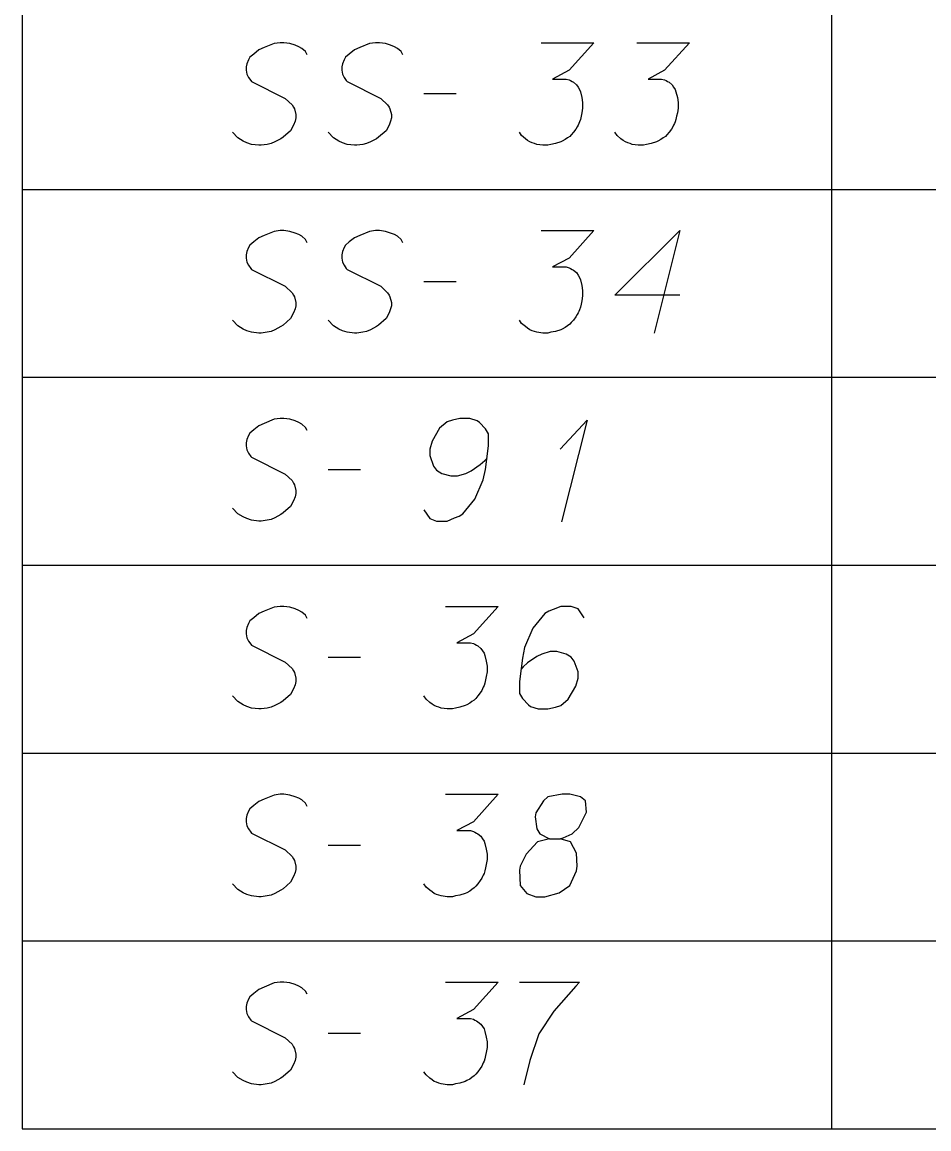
# Model space of a CAD drawing. Extents: x 2074207 to 2076812, y 516372 to 523312.
# Drawn here: x 2076260.6 to 2076303.1, y 519258.4 to 519310.3 of the extents above; entities that cross this region are included whole.
import ezdxf

# ---------------------------------------------------------------- set-up
doc = ezdxf.new("R2010")
doc.units = 0
for name, color, linetype in [('Prop DirtTable_ Soil Test Results - Outline (Major)', 7, 'Continuous'), ('Prop DirtTable_ Soil Test Results - Outline (Minor)', 7, 'Continuous'), ('Prop DirtTable_ Soil Test Results - Tx (Sample Data)', 7, 'Continuous')]:
    doc.layers.add(name, color=color, linetype=linetype)

msp = doc.modelspace()

# ---------------------------------------------------------------- linework, layer by layer
at = {"layer": 'Prop DirtTable_ Soil Test Results - Outline (Major)'}
for p, q in [((2076260.609, 519311.221), (2076260.609, 519302.421)), ((2076260.609, 519302.421), (2076260.609, 519293.621)), ((2076260.609, 519293.621), (2076260.609, 519284.821)), ((2076260.609, 519284.821), (2076260.609, 519276.021)), ((2076260.609, 519276.021), (2076260.609, 519267.221)), ((2076260.609, 519267.221), (2076260.609, 519258.421)), ((2076260.609, 519258.421), (2076811.903, 519258.421))]:
    msp.add_line(p, q, dxfattribs=at)
at = {"layer": 'Prop DirtTable_ Soil Test Results - Outline (Minor)'}
for p, q in [((2076298.546, 519311.221), (2076298.546, 519302.421)), ((2076260.609, 519302.421), (2076811.903, 519302.421)), ((2076260.609, 519302.421), (2076811.903, 519302.421)), ((2076298.546, 519302.421), (2076298.546, 519293.621)), ((2076260.609, 519293.621), (2076811.903, 519293.621)), ((2076260.609, 519293.621), (2076811.903, 519293.621)), ((2076298.546, 519293.621), (2076298.546, 519284.821)), ((2076260.609, 519284.821), (2076811.903, 519284.821)), ((2076260.609, 519284.821), (2076811.903, 519284.821)), ((2076298.546, 519284.821), (2076298.546, 519276.021)), ((2076260.609, 519276.021), (2076811.903, 519276.021)), ((2076260.609, 519276.021), (2076811.903, 519276.021)), ((2076298.546, 519276.021), (2076298.546, 519267.221)), ((2076260.609, 519267.221), (2076811.903, 519267.221)), ((2076260.609, 519267.221), (2076811.903, 519267.221)), ((2076298.546, 519267.221), (2076298.546, 519258.421)), ((2076260.609, 519258.421), (2076811.903, 519258.421))]:
    msp.add_line(p, q, dxfattribs=at)
at = {"layer": 'Prop DirtTable_ Soil Test Results - Tx (Sample Data)'}
for points in [[(2076273.968, 519308.724), (2076273.897, 519308.875), (2076273.721, 519309.026), (2076273.58, 519309.102), (2076273.403, 519309.178), (2076273.157, 519309.253), (2076272.874, 519309.291), (2076272.698, 519309.291), (2076272.416, 519309.253), (2076271.957, 519309.064), (2076271.71, 519308.951), (2076271.463, 519308.762), (2076271.287, 519308.611), (2076271.216, 519308.497), (2076271.146, 519308.308), (2076271.111, 519308.157), (2076271.111, 519308.006), (2076271.146, 519307.817), (2076271.216, 519307.666), (2076271.322, 519307.515), (2076271.358, 519307.477), (2076272.945, 519306.683), (2076273.262, 519306.381), (2076273.333, 519306.267), (2076273.368, 519306.192), (2076273.439, 519305.927), (2076273.439, 519305.776), (2076273.403, 519305.625), (2076273.333, 519305.436), (2076273.192, 519305.171), (2076272.839, 519304.869), (2076272.733, 519304.793), (2076272.451, 519304.642), (2076272.275, 519304.567), (2076272.098, 519304.529), (2076271.816, 519304.491), (2076271.71, 519304.491), (2076271.358, 519304.529), (2076271.146, 519304.604), (2076270.969, 519304.68), (2076270.723, 519304.831), (2076270.476, 519305.096)], [(2076278.448, 519308.724), (2076278.377, 519308.875), (2076278.201, 519309.026), (2076278.06, 519309.102), (2076277.883, 519309.178), (2076277.637, 519309.253), (2076277.354, 519309.291), (2076277.178, 519309.291), (2076276.896, 519309.253), (2076276.437, 519309.064), (2076276.19, 519308.951), (2076275.943, 519308.762), (2076275.767, 519308.611), (2076275.696, 519308.497), (2076275.626, 519308.308), (2076275.591, 519308.157), (2076275.591, 519308.006), (2076275.626, 519307.817), (2076275.696, 519307.666), (2076275.802, 519307.515), (2076275.838, 519307.477), (2076277.425, 519306.683), (2076277.742, 519306.381), (2076277.813, 519306.267), (2076277.848, 519306.192), (2076277.919, 519305.927), (2076277.919, 519305.776), (2076277.883, 519305.625), (2076277.813, 519305.436), (2076277.672, 519305.171), (2076277.319, 519304.869), (2076277.213, 519304.793), (2076276.931, 519304.642), (2076276.755, 519304.567), (2076276.578, 519304.529), (2076276.296, 519304.491), (2076276.19, 519304.491), (2076275.838, 519304.529), (2076275.626, 519304.604), (2076275.449, 519304.68), (2076275.203, 519304.831), (2076274.956, 519305.096)], [(2076284.939, 519309.291), (2076287.408, 519309.291), (2076286.244, 519308.006), (2076285.468, 519307.59), (2076286.103, 519307.59), (2076286.244, 519307.552), (2076286.314, 519307.515), (2076286.385, 519307.477), (2076286.455, 519307.439), (2076286.597, 519307.326), (2076286.667, 519307.212), (2076286.738, 519307.099), (2076286.773, 519306.985), (2076286.843, 519306.721), (2076286.879, 519306.494), (2076286.879, 519306.381), (2076286.879, 519306.23), (2076286.843, 519306.003), (2076286.808, 519305.852), (2076286.773, 519305.7), (2076286.738, 519305.587), (2076286.702, 519305.511), (2076286.667, 519305.436), (2076286.632, 519305.36), (2076286.561, 519305.247), (2076286.455, 519305.096), (2076286.35, 519304.982), (2076286.279, 519304.907), (2076286.173, 519304.831), (2076286.067, 519304.755), (2076285.926, 519304.68), (2076285.856, 519304.642), (2076285.609, 519304.567), (2076285.397, 519304.529), (2076285.256, 519304.491), (2076285.009, 519304.491), (2076284.727, 519304.529), (2076284.621, 519304.567), (2076284.515, 519304.604), (2076284.409, 519304.642), (2076284.304, 519304.718), (2076284.198, 519304.793), (2076284.021, 519304.944), (2076283.916, 519305.096)], [(2076289.419, 519309.291), (2076291.888, 519309.291), (2076290.724, 519308.006), (2076289.948, 519307.59), (2076290.583, 519307.59), (2076290.724, 519307.552), (2076290.794, 519307.515), (2076290.865, 519307.477), (2076290.935, 519307.439), (2076291.077, 519307.326), (2076291.147, 519307.212), (2076291.218, 519307.099), (2076291.253, 519306.985), (2076291.323, 519306.721), (2076291.359, 519306.494), (2076291.359, 519306.381), (2076291.359, 519306.23), (2076291.323, 519306.003), (2076291.288, 519305.852), (2076291.253, 519305.7), (2076291.218, 519305.587), (2076291.182, 519305.511), (2076291.147, 519305.436), (2076291.112, 519305.36), (2076291.041, 519305.247), (2076290.935, 519305.096), (2076290.83, 519304.982), (2076290.759, 519304.907), (2076290.653, 519304.831), (2076290.547, 519304.755), (2076290.406, 519304.68), (2076290.336, 519304.642), (2076290.089, 519304.567), (2076289.877, 519304.529), (2076289.736, 519304.491), (2076289.489, 519304.491), (2076289.207, 519304.529), (2076289.101, 519304.567), (2076288.995, 519304.604), (2076288.889, 519304.642), (2076288.784, 519304.718), (2076288.678, 519304.793), (2076288.501, 519304.944), (2076288.396, 519305.096)], [(2076279.436, 519306.91), (2076280.952, 519306.91)], [(2076273.968, 519299.924), (2076273.897, 519300.075), (2076273.721, 519300.226), (2076273.58, 519300.302), (2076273.403, 519300.378), (2076273.157, 519300.453), (2076272.874, 519300.491), (2076272.698, 519300.491), (2076272.416, 519300.453), (2076271.957, 519300.264), (2076271.71, 519300.151), (2076271.463, 519299.962), (2076271.287, 519299.811), (2076271.216, 519299.697), (2076271.146, 519299.508), (2076271.111, 519299.357), (2076271.111, 519299.206), (2076271.146, 519299.017), (2076271.216, 519298.866), (2076271.322, 519298.715), (2076271.358, 519298.677), (2076272.945, 519297.883), (2076273.262, 519297.581), (2076273.333, 519297.467), (2076273.368, 519297.392), (2076273.439, 519297.127), (2076273.439, 519296.976), (2076273.403, 519296.825), (2076273.333, 519296.636), (2076273.192, 519296.371), (2076272.839, 519296.069), (2076272.733, 519295.993), (2076272.451, 519295.842), (2076272.275, 519295.767), (2076272.098, 519295.729), (2076271.816, 519295.691), (2076271.71, 519295.691), (2076271.358, 519295.729), (2076271.146, 519295.804), (2076270.969, 519295.88), (2076270.723, 519296.031), (2076270.476, 519296.296)], [(2076278.448, 519299.924), (2076278.377, 519300.075), (2076278.201, 519300.226), (2076278.06, 519300.302), (2076277.883, 519300.378), (2076277.637, 519300.453), (2076277.354, 519300.491), (2076277.178, 519300.491), (2076276.896, 519300.453), (2076276.437, 519300.264), (2076276.19, 519300.151), (2076275.943, 519299.962), (2076275.767, 519299.811), (2076275.696, 519299.697), (2076275.626, 519299.508), (2076275.591, 519299.357), (2076275.591, 519299.206), (2076275.626, 519299.017), (2076275.696, 519298.866), (2076275.802, 519298.715), (2076275.838, 519298.677), (2076277.425, 519297.883), (2076277.742, 519297.581), (2076277.813, 519297.467), (2076277.848, 519297.392), (2076277.919, 519297.127), (2076277.919, 519296.976), (2076277.883, 519296.825), (2076277.813, 519296.636), (2076277.672, 519296.371), (2076277.319, 519296.069), (2076277.213, 519295.993), (2076276.931, 519295.842), (2076276.755, 519295.767), (2076276.578, 519295.729), (2076276.296, 519295.691), (2076276.19, 519295.691), (2076275.838, 519295.729), (2076275.626, 519295.804), (2076275.449, 519295.88), (2076275.203, 519296.031), (2076274.956, 519296.296)], [(2076284.939, 519300.491), (2076287.408, 519300.491), (2076286.244, 519299.206), (2076285.468, 519298.79), (2076286.103, 519298.79), (2076286.244, 519298.752), (2076286.314, 519298.715), (2076286.385, 519298.677), (2076286.455, 519298.639), (2076286.597, 519298.526), (2076286.667, 519298.412), (2076286.738, 519298.299), (2076286.773, 519298.185), (2076286.843, 519297.921), (2076286.879, 519297.694), (2076286.879, 519297.581), (2076286.879, 519297.43), (2076286.843, 519297.203), (2076286.808, 519297.052), (2076286.773, 519296.9), (2076286.738, 519296.787), (2076286.702, 519296.711), (2076286.667, 519296.636), (2076286.632, 519296.56), (2076286.561, 519296.447), (2076286.455, 519296.296), (2076286.35, 519296.182), (2076286.279, 519296.107), (2076286.173, 519296.031), (2076286.067, 519295.955), (2076285.926, 519295.88), (2076285.856, 519295.842), (2076285.609, 519295.767), (2076285.397, 519295.729), (2076285.256, 519295.691), (2076285.009, 519295.691), (2076284.727, 519295.729), (2076284.621, 519295.767), (2076284.515, 519295.804), (2076284.409, 519295.842), (2076284.304, 519295.918), (2076284.198, 519295.993), (2076284.021, 519296.144), (2076283.916, 519296.296)], [(2076291.429, 519297.467), (2076288.396, 519297.467), (2076291.429, 519300.491), (2076290.23, 519295.691)], [(2076279.436, 519298.11), (2076280.952, 519298.11)], [(2076273.968, 519291.124), (2076273.897, 519291.275), (2076273.721, 519291.426), (2076273.58, 519291.502), (2076273.403, 519291.578), (2076273.157, 519291.653), (2076272.874, 519291.691), (2076272.698, 519291.691), (2076272.416, 519291.653), (2076271.957, 519291.464), (2076271.71, 519291.351), (2076271.463, 519291.162), (2076271.287, 519291.011), (2076271.216, 519290.897), (2076271.146, 519290.708), (2076271.111, 519290.557), (2076271.111, 519290.406), (2076271.146, 519290.217), (2076271.216, 519290.066), (2076271.322, 519289.915), (2076271.358, 519289.877), (2076272.945, 519289.083), (2076273.262, 519288.781), (2076273.333, 519288.667), (2076273.368, 519288.592), (2076273.439, 519288.327), (2076273.439, 519288.176), (2076273.403, 519288.025), (2076273.333, 519287.836), (2076273.192, 519287.571), (2076272.839, 519287.269), (2076272.733, 519287.193), (2076272.451, 519287.042), (2076272.275, 519286.967), (2076272.098, 519286.929), (2076271.816, 519286.891), (2076271.71, 519286.891), (2076271.358, 519286.929), (2076271.146, 519287.004), (2076270.969, 519287.08), (2076270.723, 519287.231), (2076270.476, 519287.496)], [(2076279.436, 519287.42), (2076279.718, 519287.004), (2076280.035, 519286.891), (2076280.529, 519286.891), (2076280.882, 519287.042), (2076281.094, 519287.118), (2076281.27, 519287.231), (2076281.834, 519287.911), (2076282.222, 519288.818), (2076282.328, 519289.31), (2076282.469, 519290.406), (2076282.469, 519290.973), (2076282.328, 519291.2), (2076282.046, 519291.502), (2076281.94, 519291.578), (2076281.587, 519291.691), (2076281.129, 519291.691), (2076280.776, 519291.615), (2076280.529, 519291.54), (2076280.176, 519291.237), (2076279.824, 519290.633), (2076279.718, 519290.255), (2076279.718, 519289.952), (2076279.894, 519289.461), (2076280.035, 519289.272), (2076280.282, 519289.121), (2076280.706, 519289.007), (2076281.023, 519289.007), (2076281.411, 519289.121), (2076281.658, 519289.234), (2076282.081, 519289.537), (2076282.293, 519289.726), (2076282.399, 519289.839)], [(2076285.82, 519290.255), (2076287.09, 519291.615), (2076285.891, 519286.853)], [(2076274.956, 519289.31), (2076276.472, 519289.31)], [(2076273.968, 519282.324), (2076273.897, 519282.475), (2076273.721, 519282.626), (2076273.58, 519282.702), (2076273.403, 519282.778), (2076273.157, 519282.853), (2076272.874, 519282.891), (2076272.698, 519282.891), (2076272.416, 519282.853), (2076271.957, 519282.664), (2076271.71, 519282.551), (2076271.463, 519282.362), (2076271.287, 519282.211), (2076271.216, 519282.097), (2076271.146, 519281.908), (2076271.111, 519281.757), (2076271.111, 519281.606), (2076271.146, 519281.417), (2076271.216, 519281.266), (2076271.322, 519281.115), (2076271.358, 519281.077), (2076272.945, 519280.283), (2076273.262, 519279.981), (2076273.333, 519279.867), (2076273.368, 519279.792), (2076273.439, 519279.527), (2076273.439, 519279.376), (2076273.403, 519279.225), (2076273.333, 519279.036), (2076273.192, 519278.771), (2076272.839, 519278.469), (2076272.733, 519278.393), (2076272.451, 519278.242), (2076272.275, 519278.167), (2076272.098, 519278.129), (2076271.816, 519278.091), (2076271.71, 519278.091), (2076271.358, 519278.129), (2076271.146, 519278.204), (2076270.969, 519278.28), (2076270.723, 519278.431), (2076270.476, 519278.696)], [(2076280.459, 519282.891), (2076282.928, 519282.891), (2076281.764, 519281.606), (2076280.988, 519281.19), (2076281.623, 519281.19), (2076281.764, 519281.152), (2076281.834, 519281.115), (2076281.905, 519281.077), (2076281.975, 519281.039), (2076282.117, 519280.926), (2076282.187, 519280.812), (2076282.258, 519280.699), (2076282.293, 519280.585), (2076282.363, 519280.321), (2076282.399, 519280.094), (2076282.399, 519279.981), (2076282.399, 519279.83), (2076282.363, 519279.603), (2076282.328, 519279.452), (2076282.293, 519279.3), (2076282.258, 519279.187), (2076282.222, 519279.111), (2076282.187, 519279.036), (2076282.152, 519278.96), (2076282.081, 519278.847), (2076281.975, 519278.696), (2076281.87, 519278.582), (2076281.799, 519278.507), (2076281.693, 519278.431), (2076281.587, 519278.355), (2076281.446, 519278.28), (2076281.376, 519278.242), (2076281.129, 519278.167), (2076280.917, 519278.129), (2076280.776, 519278.091), (2076280.529, 519278.091), (2076280.247, 519278.129), (2076280.141, 519278.167), (2076280.035, 519278.204), (2076279.929, 519278.242), (2076279.824, 519278.318), (2076279.718, 519278.393), (2076279.541, 519278.544), (2076279.436, 519278.696)], [(2076286.949, 519282.362), (2076286.667, 519282.778), (2076286.35, 519282.891), (2076285.856, 519282.891), (2076285.503, 519282.74), (2076285.291, 519282.664), (2076285.115, 519282.551), (2076284.551, 519281.87), (2076284.163, 519280.963), (2076284.057, 519280.472), (2076283.916, 519279.376), (2076283.916, 519278.809), (2076284.057, 519278.582), (2076284.339, 519278.28), (2076284.445, 519278.204), (2076284.798, 519278.091), (2076285.256, 519278.091), (2076285.609, 519278.167), (2076285.856, 519278.242), (2076286.209, 519278.544), (2076286.561, 519279.149), (2076286.667, 519279.527), (2076286.667, 519279.83), (2076286.491, 519280.321), (2076286.35, 519280.51), (2076286.103, 519280.661), (2076285.679, 519280.774), (2076285.362, 519280.774), (2076284.974, 519280.661), (2076284.727, 519280.548), (2076284.304, 519280.245), (2076284.092, 519280.056), (2076283.986, 519279.943)], [(2076274.956, 519280.51), (2076276.472, 519280.51)], [(2076273.968, 519273.524), (2076273.897, 519273.675), (2076273.721, 519273.826), (2076273.58, 519273.902), (2076273.403, 519273.978), (2076273.157, 519274.053), (2076272.874, 519274.091), (2076272.698, 519274.091), (2076272.416, 519274.053), (2076271.957, 519273.864), (2076271.71, 519273.751), (2076271.463, 519273.562), (2076271.287, 519273.411), (2076271.216, 519273.297), (2076271.146, 519273.108), (2076271.111, 519272.957), (2076271.111, 519272.806), (2076271.146, 519272.617), (2076271.216, 519272.466), (2076271.322, 519272.315), (2076271.358, 519272.277), (2076272.945, 519271.483), (2076273.262, 519271.181), (2076273.333, 519271.067), (2076273.368, 519270.992), (2076273.439, 519270.727), (2076273.439, 519270.576), (2076273.403, 519270.425), (2076273.333, 519270.236), (2076273.192, 519269.971), (2076272.839, 519269.669), (2076272.733, 519269.593), (2076272.451, 519269.442), (2076272.275, 519269.367), (2076272.098, 519269.329), (2076271.816, 519269.291), (2076271.71, 519269.291), (2076271.358, 519269.329), (2076271.146, 519269.404), (2076270.969, 519269.48), (2076270.723, 519269.631), (2076270.476, 519269.896)], [(2076280.459, 519274.091), (2076282.928, 519274.091), (2076281.764, 519272.806), (2076280.988, 519272.39), (2076281.623, 519272.39), (2076281.764, 519272.352), (2076281.834, 519272.315), (2076281.905, 519272.277), (2076281.975, 519272.239), (2076282.117, 519272.126), (2076282.187, 519272.012), (2076282.258, 519271.899), (2076282.293, 519271.785), (2076282.363, 519271.521), (2076282.399, 519271.294), (2076282.399, 519271.181), (2076282.399, 519271.03), (2076282.363, 519270.803), (2076282.328, 519270.652), (2076282.293, 519270.5), (2076282.258, 519270.387), (2076282.222, 519270.311), (2076282.187, 519270.236), (2076282.152, 519270.16), (2076282.081, 519270.047), (2076281.975, 519269.896), (2076281.87, 519269.782), (2076281.799, 519269.707), (2076281.693, 519269.631), (2076281.587, 519269.555), (2076281.446, 519269.48), (2076281.376, 519269.442), (2076281.129, 519269.367), (2076280.917, 519269.329), (2076280.776, 519269.291), (2076280.529, 519269.291), (2076280.247, 519269.329), (2076280.141, 519269.367), (2076280.035, 519269.404), (2076279.929, 519269.442), (2076279.824, 519269.518), (2076279.718, 519269.593), (2076279.541, 519269.744), (2076279.436, 519269.896)], [(2076285.327, 519272.012), (2076285.82, 519272.012), (2076285.962, 519272.05), (2076286.385, 519272.239), (2076286.702, 519272.541), (2076287.055, 519273.259), (2076287.02, 519273.789), (2076286.773, 519273.978), (2076286.279, 519274.091), (2076285.926, 519274.091), (2076285.256, 519273.978), (2076285.044, 519273.789), (2076284.692, 519273.222), (2076284.656, 519273.033), (2076284.727, 519272.466), (2076284.868, 519272.239), (2076285.327, 519272.012), (2076284.762, 519271.861), (2076284.233, 519271.294), (2076283.951, 519270.727), (2076283.916, 519270.538), (2076283.951, 519269.82), (2076284.268, 519269.442), (2076284.692, 519269.291), (2076285.115, 519269.291), (2076285.785, 519269.48), (2076286.279, 519269.82), (2076286.597, 519270.5), (2076286.632, 519270.727), (2076286.597, 519271.332), (2076286.314, 519271.861), (2076285.82, 519272.012)], [(2076274.956, 519271.71), (2076276.472, 519271.71)], [(2076273.968, 519264.724), (2076273.897, 519264.875), (2076273.721, 519265.026), (2076273.58, 519265.102), (2076273.403, 519265.178), (2076273.157, 519265.253), (2076272.874, 519265.291), (2076272.698, 519265.291), (2076272.416, 519265.253), (2076271.957, 519265.064), (2076271.71, 519264.951), (2076271.463, 519264.762), (2076271.287, 519264.611), (2076271.216, 519264.497), (2076271.146, 519264.308), (2076271.111, 519264.157), (2076271.111, 519264.006), (2076271.146, 519263.817), (2076271.216, 519263.666), (2076271.322, 519263.515), (2076271.358, 519263.477), (2076272.945, 519262.683), (2076273.262, 519262.381), (2076273.333, 519262.267), (2076273.368, 519262.192), (2076273.439, 519261.927), (2076273.439, 519261.776), (2076273.403, 519261.625), (2076273.333, 519261.436), (2076273.192, 519261.171), (2076272.839, 519260.869), (2076272.733, 519260.793), (2076272.451, 519260.642), (2076272.275, 519260.567), (2076272.098, 519260.529), (2076271.816, 519260.491), (2076271.71, 519260.491), (2076271.358, 519260.529), (2076271.146, 519260.604), (2076270.969, 519260.68), (2076270.723, 519260.831), (2076270.476, 519261.096)], [(2076280.459, 519265.291), (2076282.928, 519265.291), (2076281.764, 519264.006), (2076280.988, 519263.59), (2076281.623, 519263.59), (2076281.764, 519263.552), (2076281.834, 519263.515), (2076281.905, 519263.477), (2076281.975, 519263.439), (2076282.117, 519263.326), (2076282.187, 519263.212), (2076282.258, 519263.099), (2076282.293, 519262.985), (2076282.363, 519262.721), (2076282.399, 519262.494), (2076282.399, 519262.381), (2076282.399, 519262.23), (2076282.363, 519262.003), (2076282.328, 519261.852), (2076282.293, 519261.7), (2076282.258, 519261.587), (2076282.222, 519261.511), (2076282.187, 519261.436), (2076282.152, 519261.36), (2076282.081, 519261.247), (2076281.975, 519261.096), (2076281.87, 519260.982), (2076281.799, 519260.907), (2076281.693, 519260.831), (2076281.587, 519260.755), (2076281.446, 519260.68), (2076281.376, 519260.642), (2076281.129, 519260.567), (2076280.917, 519260.529), (2076280.776, 519260.491), (2076280.529, 519260.491), (2076280.247, 519260.529), (2076280.141, 519260.567), (2076280.035, 519260.604), (2076279.929, 519260.642), (2076279.824, 519260.718), (2076279.718, 519260.793), (2076279.541, 519260.944), (2076279.436, 519261.096)], [(2076283.916, 519265.291), (2076286.738, 519265.291), (2076286.561, 519265.102), (2076285.538, 519263.93), (2076284.833, 519262.872), (2076284.409, 519261.625), (2076284.127, 519260.491)], [(2076274.956, 519262.91), (2076276.472, 519262.91)]]:
    msp.add_lwpolyline(points, dxfattribs=at)

doc.saveas('drawing.dxf')
